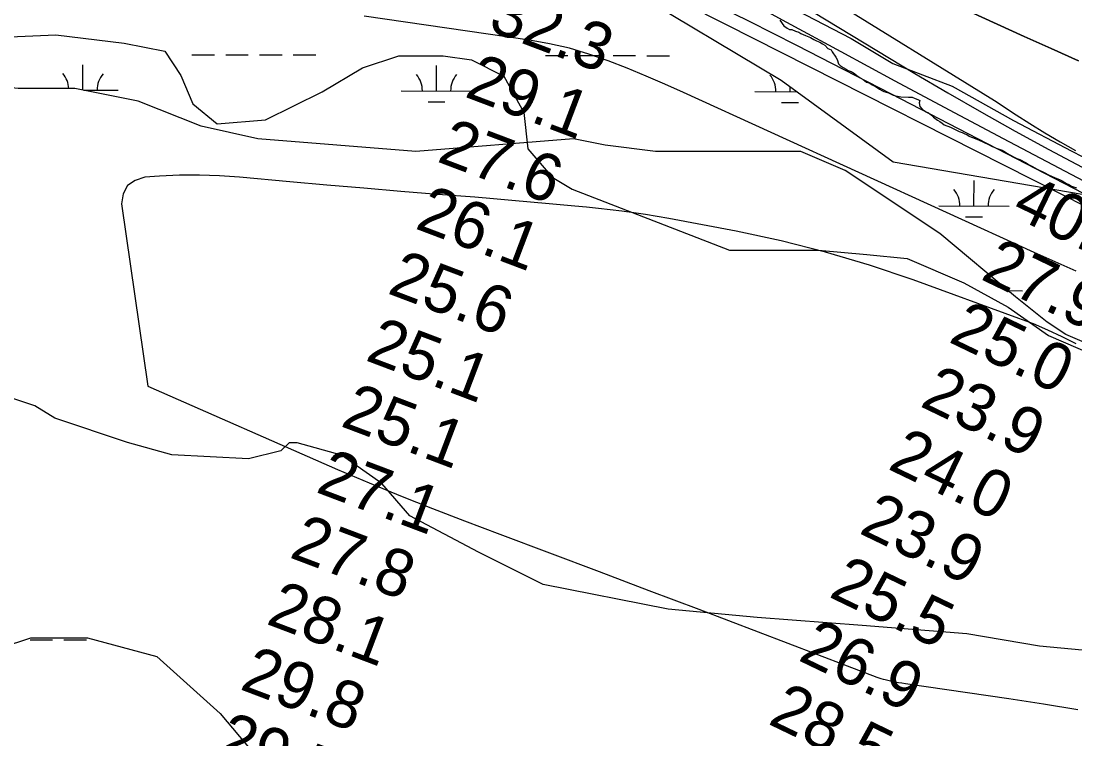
# Model space of a CAD drawing. Extents: x 3219052 to 3256913, y 800770 to 826146.
# Drawn here: x 3235663 to 3237159, y 813437 to 814457 of the extents above; entities that cross this region are included whole.
import ezdxf

# ---------------------------------------------------------------- set-up
doc = ezdxf.new("R2010")
doc.units = 0
for name, color, linetype in [('V-RIVR-EDGE', 7, 'Continuous'), ('V-RIVR-RANG', 7, 'Continuous'), ('V-SITE-VEGE', 7, 'Continuous'), ('V-TOPO-DPTH', 7, 'Continuous'), ('V-TOPO-MAJR', 7, 'Continuous'), ('V-TOPO-MINR', 7, 'Continuous'), ('V-TOPO-SHOR', 7, 'Continuous'), ('V-TOPO-WATR', 7, 'Continuous'), ('V-WETL-SWMP', 7, 'Continuous')]:
    doc.layers.add(name, color=color, linetype=linetype)

msp = doc.modelspace()

# ---------------------------------------------------------------- linework, layer by layer
at = {"layer": 'V-RIVR-EDGE'}
msp.add_lwpolyline([(3236764.2, 814472.6), (3236841.6, 814432.5), (3236900.8, 814396.8), (3236985.3, 814364.9), (3237072.1, 814315.7), (3237155.1, 814272.4), (3237213.5, 814242.2)], dxfattribs=at)
at = {"layer": 'V-SITE-VEGE'}
for points in [[(3237209.3, 813984.9), (3237146.6, 814011.8), (3237119.7, 814029.7), (3237074.9, 814065.6), (3236967.4, 814155.2), (3236833, 814244.9), (3236770.2, 814271.8), (3236564.1, 814271.8), (3236492.5, 814280.8), (3236447.7, 814289.8), (3236223.6, 814271.8), (3235999.6, 814289.8), (3235919, 814307.7), (3235829.4, 814343.6), (3235739.8, 814361.5), (3235659.1, 814361.5), (3235569.5, 814370.5), (3235497.8, 814397.4), (3235408.2, 814442.2), (3235291.7, 814531.9)], [(3236740.6, 814458.4), (3236746, 814450.5), (3236750.8, 814447.2), (3236754.1, 814445.4), (3236757.5, 814445), (3236762.7, 814442.7), (3236767.5, 814441.4), (3236770.4, 814439.5), (3236777.1, 814436.8), (3236783.8, 814433.6), (3236788.6, 814430.9), (3236792.4, 814429), (3236797.2, 814427.2), (3236801, 814424.9), (3236804.4, 814423.1), (3236808.8, 814418.4), (3236813.1, 814416.1), (3236814.6, 814413.3), (3236819.9, 814405.8), (3236821.9, 814402.5), (3236823.9, 814396.4), (3236826.3, 814394.1), (3236830.2, 814391.3), (3236834.5, 814389), (3236837.4, 814387.1), (3236841.7, 814385.3), (3236846.5, 814382.6), (3236849.9, 814379.8), (3236854.7, 814376.6), (3236858.5, 814374.3), (3236863.3, 814370.5), (3236867.2, 814369.2), (3236871.5, 814366.4), (3236876.3, 814364.1), (3236882, 814360.5), (3236885.4, 814358.6), (3236888.3, 814357.3), (3236894.5, 814355), (3236901.2, 814351.8), (3236905, 814350.9), (3236912.2, 814349.6), (3236923.1, 814348.9)], [(3236923.1, 814348.9), (3236928.3, 814349), (3236932.6, 814347.2), (3236936.4, 814345.8), (3236939.3, 814344.5), (3236938.4, 814341.1), (3236939, 814335.9), (3236942.4, 814332.2), (3236948.2, 814328), (3236951.5, 814326.6), (3236953.9, 814324.8), (3236958.8, 814320.6), (3236964.1, 814316.4), (3236967.4, 814314.6), (3236970.8, 814312.3), (3236973.7, 814310), (3236982.8, 814306.3), (3236995.2, 814300.4), (3236999.1, 814299.1), (3237002.9, 814296.8), (3237005.8, 814295.9), (3237009.1, 814293.6), (3237012.5, 814292.2), (3237015.4, 814291.3), (3237023.5, 814288.1), (3237028.8, 814285.4), (3237037.4, 814281.3), (3237041.7, 814279), (3237044.6, 814278.1), (3237047.4, 814276.7), (3237056, 814273.6), (3237059.4, 814271.7), (3237062.8, 814269.4), (3237067.1, 814267.1), (3237073.3, 814263.9), (3237076.7, 814262.1), (3237081, 814260.3), (3237089.1, 814256.1), (3237094.4, 814252.9), (3237099.2, 814250.6), (3237105, 814247.4), (3237107.8, 814246), (3237113.6, 814242.8), (3237116.5, 814241.5), (3237120.8, 814239.2), (3237127, 814236.4), (3237133.7, 814233.7), (3237137.6, 814231.9), (3237141.4, 814230.1), (3237147.2, 814226.4), (3237150.5, 814225), (3237154.4, 814222.7), (3237161.5, 814220.5)], [(3235596.4, 813554.4), (3235677, 813581.3), (3235757.7, 813581.3)], [(3235757.7, 813581.3), (3235856.3, 813554.4), (3235945.9, 813473.7), (3235990.7, 813419.9), (3236026.5, 813393), (3236143, 813357.1), (3236232.6, 813330.2), (3236367, 813321.3), (3236483.5, 813303.3), (3236626.9, 813312.3), (3236797.1, 813321.3), (3236886.7, 813330.2), (3237048, 813330.2), (3237164.5, 813321.3), (3237281, 813285.4), (3237549.8, 813213.6), (3237693.2, 813168.8), (3237791.8, 813132.9), (3237899.3, 813115), (3237971, 813168.8), (3238033.7, 813204.7), (3238015.8, 813249.5), (3237979.9, 813330.2)]]:
    msp.add_lwpolyline(points, dxfattribs=at)
at = {"layer": 'V-TOPO-DPTH'}
for points in [[(3237164.2, 814400.9), (3237125.8, 814418.1), (3237087.4, 814435.4), (3237049.1, 814452.9), (3236603.9, 814656.7)], [(3237164.2, 814400.9), (3237125.8, 814418.1), (3237087.4, 814435.4), (3237049.1, 814452.9), (3236603.9, 814656.7)], [(3236590.6, 814590.2), (3236931.9, 814382.9), (3236979.1, 814355), (3237026.5, 814327.6), (3237074.3, 814301), (3237122.5, 814274.8), (3237192.8, 814237.3)]]:
    msp.add_lwpolyline(points, dxfattribs=at)
at = {"layer": 'V-TOPO-MAJR'}
for points in [[(3237161.1, 814102.1), (3237131.2, 814115), (3237101.5, 814128.3), (3236603.7, 814355.7), (3236577.2, 814367.6), (3236550.5, 814379.1), (3236523.7, 814390.1), (3236496.7, 814400.8), (3236469.3, 814410.3), (3236441.7, 814418.5), (3236413.5, 814424.9), (3236385, 814430), (3236150.6, 814464.3)], [(3236633.8, 814467.4), (3236663.1, 814452.7), (3237177.8, 814192.2)]]:
    msp.add_lwpolyline(points, dxfattribs=at)
at = {"layer": 'V-TOPO-MINR'}
for points in [[(3236567.1, 814640.2), (3237045.1, 814344.2), (3237075.8, 814324.2), (3237095.4, 814311.8), (3237116.7, 814298.6), (3237138.2, 814285.8), (3237160, 814273.5)], [(3236590.6, 814590.2), (3236931.9, 814382.9), (3236979.1, 814355), (3237026.5, 814327.6), (3237074.3, 814301), (3237122.5, 814274.8), (3237192.8, 814237.3)], [(3236560.1, 814559.1), (3236750, 814455.4), (3236826.8, 814413.8), (3236903.6, 814372.3), (3236980.6, 814331.2), (3237057.7, 814290.3), (3237171.6, 814230.2)], [(3236629.2, 814490.8), (3236696.7, 814456.8), (3236764.2, 814422.7), (3236831.5, 814388.3), (3236898.7, 814353.7), (3237171.1, 814212.7)], [(3237161, 813998.8), (3237141.2, 814008.8), (3237121.1, 814018.3), (3237100.6, 814026.9), (3237079.8, 814034.9), (3236929.7, 814089.4), (3236867.8, 814110.2), (3236805.4, 814129), (3236742.1, 814144.8), (3236678.3, 814158.5), (3236583, 814176.7), (3236566.4, 814179.7), (3236549.8, 814182.5), (3236533.1, 814184.9), (3236516.3, 814187.1), (3236499.6, 814189.1), (3236482.8, 814191), (3236466, 814192.7), (3236449.2, 814194.3), (3236412.8, 814197.7), (3236386.4, 814200.1), (3236360.1, 814202.5), (3236333.8, 814204.7), (3236307.4, 814206.8), (3236255, 814210.9), (3236202.5, 814215.2), (3236150, 814219.6), (3236097.5, 814224.2), (3236045, 814228.9), (3235973.6, 814235.5), (3235945.2, 814237.4), (3235916.8, 814238.5), (3235888.4, 814238.2), (3235860, 814236.9), (3235838.9, 814235.5), (3235825.1, 814230.9), (3235814.4, 814223.4), (3235808.4, 814211.8), (3235805.7, 814197.4), (3235843.2, 813938.6), (3236112.6, 813820.4), (3236157.3, 813801.3), (3236202.1, 813782.6), (3236247.3, 813764.6), (3236292.7, 813747.2), (3236342.9, 813728.3), (3236413.6, 813701.8), (3236484.2, 813675.2), (3236554.7, 813648.4), (3236625.3, 813621.6), (3236878.3, 813525.2), (3236881.1, 813524.2), (3236884, 813523.3), (3236886.9, 813522.4), (3236889.8, 813521.7), (3236899.2, 813519.4), (3236904, 813518.4), (3236908.9, 813517.7), (3236913.8, 813517.1), (3236918.7, 813516.4), (3237065.5, 813495.1), (3237114.5, 813487.5), (3237163.4, 813479.2)]]:
    msp.add_lwpolyline(points, dxfattribs=at)
at = {"layer": 'V-TOPO-SHOR'}
for points in [[(3235362.9, 814501.5), (3235517.6, 814432.4), (3235592.1, 814432.2), (3235712.5, 814437.7), (3235809.9, 814426), (3235867.2, 814414.4), (3235890, 814380), (3235907.1, 814339.8), (3235941.5, 814311.1), (3236010.3, 814316.7), (3236090.6, 814356.6), (3236148, 814390.9), (3236199.6, 814408), (3236262.7, 814407.9), (3236302.8, 814402), (3236348.6, 814379), (3236377.1, 814327.4), (3236382.8, 814275.8), (3236417.1, 814235.6), (3236445.7, 814218.3), (3236669.1, 814131.9), (3236753.1, 814131.7)], [(3236753.1, 814131.7), (3236795.2, 814131.6), (3236863.9, 814125.7), (3236921.2, 814119.9), (3237001.4, 814085.3), (3237064.4, 814050.8), (3237121.6, 814010.6), (3237201.8, 813976)], [(3237235.3, 813557.5), (3237109.2, 813569.2), (3237006.1, 813586.6), (3236857.1, 813598.4), (3236708.1, 813610.2), (3236582, 813621.9), (3236404.4, 813656.7), (3236312.8, 813702.7), (3236215.4, 813754.5), (3236175.4, 813800.5), (3236118.2, 813840.7), (3236055.2, 813858), (3236043.7, 813858), (3236032.2, 813846.6), (3235986.3, 813835.2), (3235877.4, 813841.2), (3235814.4, 813858.5), (3235711.3, 813893.1), (3235682.7, 813910.4), (3235596.8, 813939.2)]]:
    msp.add_lwpolyline(points, dxfattribs=at)
at = {"layer": 'V-TOPO-WATR'}
msp.add_lwpolyline([(3236603.9, 814656.7), (3237049.1, 814452.9), (3237087.4, 814435.4), (3237125.8, 814418.1), (3237164.2, 814400.9)], dxfattribs=at)
at = {"layer": 'V-WETL-SWMP'}
for p, q in [((3235905.8, 814409.4), (3235937.8, 814409.3)), ((3235953.8, 814409.3), (3235985.8, 814409.2)), ((3236001.8, 814409.2), (3236033.8, 814409.1)), ((3236049.8, 814409.1), (3236081.8, 814409)), ((3236407.7, 814408.3), (3236439.7, 814408.3)), ((3236455.7, 814408.2), (3236487.7, 814408.2)), ((3236503.7, 814408.1), (3236535.7, 814408.1)), ((3236551.7, 814408), (3236583.7, 814408)), ((3235751.1, 814359.2), (3235751.2, 814395)), ((3236253, 814357.9), (3236253.1, 814393.9)), ((3235752.3, 814359), (3235801.1, 814358.9)), ((3236203, 814358), (3236303, 814357.8)), ((3236754.9, 814356.9), (3236755, 814364)), ((3236704.9, 814357), (3236764.8, 814356.8)), ((3236241, 814342.5), (3236265, 814342.5)), ((3236742.9, 814341.5), (3236766.9, 814341.4)), ((3237016, 814194.5), (3237016.1, 814230.5)), ((3236966, 814194.6), (3237066, 814194.4)), ((3237004, 814179.1), (3237028, 814179)), ((3237064.4, 814074.3), (3237084.9, 814074.2)), ((3235676.1, 813578.3), (3235708.1, 813578.3)), ((3235724.1, 813578.2), (3235756.1, 813578.2))]:
    msp.add_line(p, q, dxfattribs=at)
for points in [[(3237209.3, 813984.9), (3237146.6, 814011.8), (3237119.7, 814029.7), (3237074.9, 814065.6), (3236967.4, 814155.2), (3236833, 814244.9), (3236770.2, 814271.8), (3236564.1, 814271.8), (3236492.5, 814280.8), (3236447.7, 814289.8), (3236223.6, 814271.8), (3235999.6, 814289.8), (3235919, 814307.7), (3235829.4, 814343.6), (3235739.8, 814361.5), (3235659.1, 814361.5), (3235569.5, 814370.5), (3235497.8, 814397.4), (3235408.2, 814442.2), (3235291.7, 814531.9)], [(3236525.2, 814503.6), (3236742.2, 814373.3), (3236901.4, 814257.4), (3237186.3, 814208.3)], [(3235175.2, 813572.3), (3235130.4, 813581.3), (3235058.7, 813644.1), (3234969.1, 813671), (3234933.3, 813653.1), (3234915.4, 813617.2), (3234924.3, 813581.3), (3234978.1, 813572.3), (3235049.8, 813554.4), (3235121.5, 813527.5), (3235166.3, 813509.6), (3235229, 813509.6), (3235282.8, 813536.5), (3235327.6, 813563.4), (3235363.4, 813590.3), (3235426.1, 813590.3), (3235479.9, 813581.3), (3235551.6, 813554.4), (3235596.4, 813554.4), (3235677, 813581.3), (3235757.7, 813581.3), (3235856.3, 813554.4), (3235945.9, 813473.7)], [(3235945.9, 813473.7), (3235990.7, 813419.9), (3236026.5, 813393), (3236143, 813357.1), (3236232.6, 813330.2), (3236367, 813321.3), (3236483.5, 813303.3), (3236626.9, 813312.3), (3236797.1, 813321.3), (3236886.7, 813330.2), (3237048, 813330.2), (3237164.5, 813321.3)]]:
    msp.add_lwpolyline(points, dxfattribs=at)
for centre, start, end in [((3235695.9, 814359.6), 3.1132, 40.6518), ((3235806.4, 814359.3), 139.1081, 180.6517), ((3236197.8, 814358.5), 359.1081, 40.6518), ((3236308.3, 814358.3), 139.1081, 180.6517), ((3236699.7, 814357.5), 359.1081, 40.6518), ((3236960.8, 814195), 359.1081, 40.6518), ((3237071.3, 814194.8), 139.1081, 180.6517)]:
    msp.add_arc(centre, 35.2, start, end, dxfattribs=at)

# ---------------------------------------------------------------- texts
at = {"layer": 'V-RIVR-RANG'}
for s, rotation, p in [('32.3', 339.2483, (3236324.2, 814444.7)), ('29.1', 339.2483, (3236291.3, 814350.3)), ('27.6', 339.2483, (3236252.1, 814258.2)), ('40.5', 334.2783, (3237067.3, 814181.3)), ('26.1', 339.2483, (3236220.9, 814163.1)), ('27.9', 334.2783, (3237023.9, 814091.2)), ('25.6', 339.2483, (3236181.7, 814071)), ('25.0', 334.2783, (3236978.4, 814002.1)), ('25.1', 339.2483, (3236150.4, 813975.9)), ('23.9', 334.2783, (3236937.6, 813910.8)), ('25.1', 339.2483, (3236115.2, 813882.3)), ('24.0', 334.2783, (3236892, 813821.7)), ('27.1', 339.2483, (3236080, 813788.7)), ('23.9', 334.2783, (3236851.2, 813730.4)), ('27.8', 339.2483, (3236042.6, 813695.9)), ('25.5', 334.2783, (3236808.3, 813640.1)), ('28.1', 339.2483, (3236009.6, 813601.5)), ('26.9', 334.2783, (3236764.8, 813550)), ('29.8', 339.2483, (3235972.2, 813508.7)), ('28.5', 334.2783, (3236721.9, 813459.7)), ('29.5', 339.2483, (3235937, 813415.1))]:
    msp.add_text(s, height=67, rotation=rotation, dxfattribs=at).set_placement(p)

doc.saveas('drawing.dxf')
